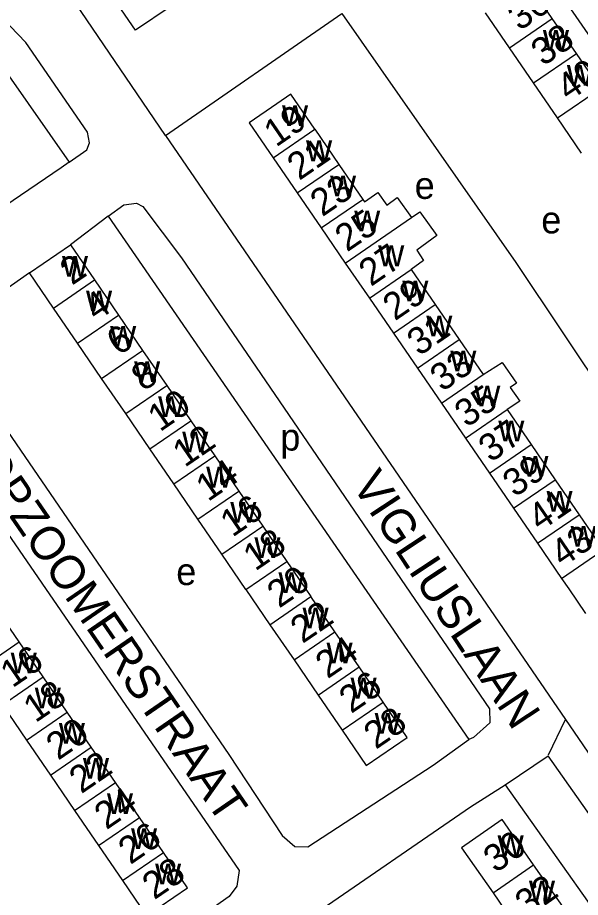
# Model space of a CAD drawing. Extents: x 157569 to 159501, y 382907 to 384670.
# Drawn here: x 158517.3 to 158600.8, y 383704.3 to 383834.7 of the extents above; entities that cross this region are included whole.
import ezdxf

# ---------------------------------------------------------------- set-up
doc = ezdxf.new("R2010")
doc.units = 0
for name, color, linetype in [('BLT_Basislijn', 7, 'Continuous'), ('BLT_Bebouwing', 7, 'Continuous'), ('BLT_Centroide', 7, 'Continuous'), ('BLT_Huisnummer', 7, 'Continuous'), ('BLT_Huisnummer_ tussenligend', 7, 'Continuous'), ('BLT_Onderverdeling_panden', 7, 'Continuous'), ('BLT_Straatnaam', 7, 'Continuous')]:
    doc.layers.add(name, color=color, linetype=linetype)

msp = doc.modelspace()

# ---------------------------------------------------------------- linework, layer by layer
at = {"layer": 'BLT_Basislijn'}
for p, q in [((158539.26, 383817.23), (158565.44, 383835.32)), ((158516.05, 383826.12), (158524.97, 383813.29)), ((158539.26, 383817.23), (158598.57, 383730.67)), ((158530.78, 383805.31), (158525.17, 383801.05)), ((158530.78, 383805.31), (158584.26, 383727.71)), ((158598.57, 383730.67), (158606.2, 383719.53))]:
    msp.add_line(p, q, dxfattribs=at)
for points in [[(158539.26, 383817.23), (158525.92, 383836.85), (158524.91, 383839.21), (158525.34, 383843.17), (158527.26, 383845.15), (158562.74, 383869.12), (158567.35, 383872.53), (158568.62, 383873.06)], [(158588.71, 383851.42), (158656.52, 383753.61), (158656.58, 383753.53)], [(158565.44, 383835.32), (158591.24, 383798.41), (158605.09, 383777.71), (158633.12, 383737.41)], [(158524.97, 383813.29), (158527.61, 383815.12), (158527.99, 383816.15), (158527.68, 383817.74), (158518.57, 383831.02), (158516.24, 383833.45), (158514.58, 383833.52), (158511.93, 383832.12)], [(158524.97, 383813.29), (158523.81, 383812.48), (158460.3, 383769.32), (158414.23, 383737.61), (158409.36, 383734.66)], [(158530.78, 383805.31), (158533.1, 383806.95), (158534.94, 383807.21), (158535.91, 383806.75), (158541.63, 383799.12), (158587.33, 383732.26), (158587.37, 383730.16), (158584.97, 383728.01), (158584.26, 383727.71)], [(158519.08, 383796.88), (158510.21, 383790.67), (158506.79, 383788.64), (158506.63, 383787.19), (158508.26, 383784.38), (158548.64, 383725.47), (158556.58, 383713.46), (158558.43, 383711.83), (158560.37, 383711.79), (158578.98, 383723.92), (158584.26, 383727.71)], [(158492.54, 383778.65), (158496.92, 383781.8), (158498.06, 383782.32), (158500.04, 383781.18), (158550.19, 383708.27), (158549.87, 383705.94), (158548.69, 383704.44), (158528.79, 383690.38), (158526.08, 383690.06), (158525.28, 383690.38), (158521.12, 383695.59), (158473.72, 383764.64), (158474.75, 383766.89), (158486.56, 383774.55)], [(158596.09, 383725.41), (158598.57, 383730.67)], [(158589.64, 383720.99), (158596.04, 383725.3)], [(158614.21, 383687.19), (158618.56, 383693.32), (158596.04, 383725.3)], [(158560.92, 383701.5), (158584.48, 383717.72), (158589.64, 383720.99)], [(158589.64, 383720.99), (158610.35, 383691.71), (158614.21, 383687.19)]]:
    msp.add_lwpolyline(points, dxfattribs=at)
at = {"layer": 'BLT_Bebouwing'}
for p, q in [((158596.63, 383834.6), (158593.07, 383839.8)), ((158590.28, 383830.25), (158586.72, 383835.45)), ((158600.2, 383829.4), (158596.63, 383834.6)), ((158593.85, 383825.05), (158590.28, 383830.25)), ((158603.76, 383824.2), (158600.2, 383829.4)), ((158597.41, 383819.85), (158593.85, 383825.05)), ((158600.97, 383814.65), (158597.41, 383819.85)), ((158561.42, 383818.17), (158564.99, 383812.97)), ((158555.24, 383813.92), (158558.81, 383808.73)), ((158564.99, 383812.97), (158568.55, 383807.78)), ((158558.81, 383808.73), (158562.37, 383803.54)), ((158562.37, 383803.54), (158565.93, 383798.34)), ((158519.08, 383796.88), (158525.17, 383801.05)), ((158525.17, 383801.05), (158528.74, 383795.83)), ((158565.93, 383798.34), (158569.5, 383793.15)), ((158522.65, 383791.67), (158519.08, 383796.88)), ((158575.68, 383797.39), (158579.24, 383792.19)), ((158528.74, 383795.83), (158532.31, 383790.61)), ((158569.5, 383793.15), (158573.06, 383787.95)), ((158526.22, 383786.45), (158522.65, 383791.67)), ((158579.24, 383792.19), (158582.81, 383787)), ((158532.31, 383790.61), (158535.87, 383785.4)), ((158573.06, 383787.95), (158576.63, 383782.76)), ((158529.79, 383781.24), (158526.22, 383786.45)), ((158582.81, 383787), (158586.37, 383781.8)), ((158535.87, 383785.4), (158539.44, 383780.18)), ((158576.63, 383782.76), (158580.19, 383777.56)), ((158533.36, 383776.02), (158529.79, 383781.24)), ((158539.44, 383780.18), (158543.01, 383774.97)), ((158580.19, 383777.56), (158583.76, 383772.37)), ((158536.92, 383770.81), (158533.36, 383776.02)), ((158589.94, 383776.61), (158593.5, 383771.42)), ((158543.01, 383774.97), (158546.57, 383769.75)), ((158583.76, 383772.37), (158587.32, 383767.17)), ((158540.49, 383765.59), (158536.92, 383770.81)), ((158593.5, 383771.42), (158597.07, 383766.22)), ((158546.57, 383769.75), (158550.14, 383764.54)), ((158587.32, 383767.17), (158590.89, 383761.98)), ((158544.06, 383760.38), (158540.49, 383765.59)), ((158597.07, 383766.22), (158600.63, 383761.03)), ((158550.14, 383764.54), (158553.71, 383759.32)), ((158590.89, 383761.98), (158594.45, 383756.79)), ((158547.62, 383755.16), (158544.06, 383760.38)), ((158553.71, 383759.32), (158557.27, 383754.1)), ((158594.45, 383756.79), (158598.01, 383751.59)), ((158551.19, 383749.95), (158547.62, 383755.16)), ((158551.19, 383749.95), (158554.76, 383744.73)), ((158564.4, 383743.67), (158560.84, 383748.89)), ((158517.54, 383742.18), (158513.97, 383747.39)), ((158554.76, 383744.73), (158558.33, 383739.51)), ((158567.97, 383738.46), (158564.4, 383743.67)), ((158521.11, 383736.98), (158517.54, 383742.18)), ((158558.33, 383739.51), (158561.9, 383734.3)), ((158571.54, 383733.24), (158567.97, 383738.46)), ((158524.68, 383731.77), (158521.11, 383736.98)), ((158561.9, 383734.3), (158565.46, 383729.08)), ((158515.07, 383732.84), (158518.63, 383727.63)), ((158528.25, 383726.56), (158524.68, 383731.77)), ((158518.63, 383727.63), (158522.2, 383722.42)), ((158531.83, 383721.35), (158528.25, 383726.56)), ((158522.2, 383722.42), (158525.76, 383717.2)), ((158535.4, 383716.14), (158531.83, 383721.35)), ((158525.76, 383717.2), (158529.32, 383711.99)), ((158538.97, 383710.93), (158535.4, 383716.14)), ((158529.32, 383711.99), (158532.89, 383706.78)), ((158598.52, 383702.45), (158593.85, 383709.15)), ((158587.84, 383704.96), (158592.5, 383698.26))]:
    msp.add_line(p, q, dxfattribs=at)
for points in [[(158540.09, 383836.44), (158534.81, 383832.85), (158530.13, 383839.73), (158535.41, 383843.32)], [(158561.42, 383818.17), (158557.86, 383823.36), (158555.8, 383821.95), (158551.68, 383819.12), (158555.24, 383813.92)], [(158568.55, 383807.78), (158568.79, 383807.44), (158570.74, 383808.78), (158572.08, 383806.92), (158573.64, 383808.04), (158575.76, 383805.09)], [(158575.76, 383805.09), (158576.97, 383805.94), (158579.52, 383802.41), (158576.52, 383800.26), (158577.53, 383798.74), (158575.68, 383797.39)], [(158586.37, 383781.8), (158589.22, 383783.61), (158591.32, 383780.54), (158590.4, 383779.88), (158591.83, 383777.89), (158589.94, 383776.61)], [(158600.63, 383761.03), (158604.2, 383755.83)], [(158557.27, 383754.1), (158560.08, 383750), (158560.84, 383748.89)], [(158598.01, 383751.59), (158599.09, 383750.02), (158601.58, 383746.4)], [(158565.46, 383729.08), (158569.03, 383723.86), (158575.11, 383728.02), (158571.54, 383733.24)], [(158593.85, 383709.15), (158589.18, 383715.85), (158583.17, 383711.66), (158587.84, 383704.96)], [(158532.89, 383706.78), (158536.45, 383701.56), (158542.53, 383705.73), (158538.97, 383710.93)]]:
    msp.add_lwpolyline(points, dxfattribs=at)
at = {"layer": 'BLT_Onderverdeling_panden'}
for p, q in [((158590.28, 383830.25), (158596.63, 383834.6)), ((158593.85, 383825.05), (158600.2, 383829.4)), ((158597.41, 383819.85), (158603.76, 383824.2)), ((158555.24, 383813.92), (158561.42, 383818.17)), ((158558.81, 383808.73), (158564.99, 383812.97)), ((158562.37, 383803.54), (158568.55, 383807.78)), ((158565.93, 383798.34), (158575.76, 383805.09)), ((158569.5, 383793.15), (158575.68, 383797.39)), ((158522.65, 383791.67), (158528.74, 383795.83)), ((158573.06, 383787.95), (158579.24, 383792.19)), ((158526.22, 383786.45), (158532.31, 383790.61)), ((158576.63, 383782.76), (158582.81, 383787)), ((158529.79, 383781.24), (158535.87, 383785.4)), ((158580.19, 383777.56), (158586.37, 383781.8)), ((158533.36, 383776.02), (158539.44, 383780.18)), ((158583.76, 383772.37), (158589.94, 383776.61)), ((158536.92, 383770.81), (158543.01, 383774.97)), ((158587.32, 383767.17), (158593.5, 383771.42)), ((158540.49, 383765.59), (158546.57, 383769.75)), ((158590.89, 383761.98), (158597.07, 383766.22)), ((158544.06, 383760.38), (158550.14, 383764.54)), ((158594.45, 383756.79), (158600.63, 383761.03)), ((158547.62, 383755.16), (158553.71, 383759.32)), ((158598.01, 383751.59), (158604.2, 383755.83)), ((158551.19, 383749.95), (158557.27, 383754.1)), ((158554.76, 383744.73), (158560.84, 383748.89)), ((158558.33, 383739.51), (158564.4, 383743.67)), ((158511.5, 383738.05), (158517.54, 383742.18)), ((158561.9, 383734.3), (158567.97, 383738.46)), ((158515.07, 383732.84), (158521.11, 383736.98)), ((158565.46, 383729.08), (158571.54, 383733.24)), ((158518.63, 383727.63), (158524.68, 383731.77)), ((158522.2, 383722.42), (158528.25, 383726.56)), ((158525.76, 383717.2), (158531.83, 383721.35)), ((158529.32, 383711.99), (158535.4, 383716.14)), ((158532.89, 383706.78), (158538.97, 383710.93)), ((158587.84, 383704.96), (158593.85, 383709.15))]:
    msp.add_line(p, q, dxfattribs=at)

# ---------------------------------------------------------------- texts
at = {"layer": 'BLT_Centroide'}
for s, p in [('w', (158595.24, 383829.81)), ('w', (158598.8, 383824.62)), ('w', (158556.55, 383818.66)), ('w', (158560.11, 383813.44)), ('w', (158563.67, 383808.25)), ('e', (158576.22, 383807.85)), ('w', (158567.25, 383803.06)), ('e', (158595, 383802.74)), ('w', (158570.81, 383797.88)), ('w', (158523.91, 383796.34)), ('w', (158574.38, 383792.66)), ('w', (158527.48, 383791.16)), ('w', (158577.94, 383787.47)), ('w', (158531.05, 383785.94)), ('w', (158581.5, 383782.28)), ('w', (158534.61, 383780.72)), ('w', (158585.06, 383777.09)), ('w', (158538.18, 383775.5)), ('w', (158588.62, 383771.91)), ('w', (158541.74, 383770.28)), ('p', (158556.29, 383770.54)), ('w', (158592.19, 383766.69)), ('w', (158545.31, 383765.06)), ('w', (158595.77, 383761.5)), ('w', (158548.88, 383759.84)), ('w', (158599.33, 383756.31)), ('w', (158552.45, 383754.62)), ('e', (158540.86, 383750.6)), ('w', (158556.02, 383749.41)), ('w', (158559.59, 383744.19)), ('w', (158563.15, 383739)), ('w', (158516.31, 383737.5)), ('w', (158566.71, 383733.78)), ('w', (158519.88, 383732.31)), ('w', (158570.29, 383728.56)), ('w', (158523.45, 383727.09)), ('w', (158527.02, 383721.88)), ('w', (158530.58, 383716.66)), ('w', (158534.15, 383711.47)), ('w', (158588.52, 383710.41)), ('w', (158537.72, 383706.25)), ('w', (158593.17, 383703.7))]:
    msp.add_text(s, height=4, dxfattribs=at).set_placement(p)
at = {"layer": 'BLT_Huisnummer'}
for s, rotation, p in [('38', 34.3891, (158595.27, 383827.44)), ('19', 34.4574, (158555.65, 383815.44)), ('23', 34.4574, (158562.52, 383805.12)), ('27', 34.4574, (158569.73, 383794.78)), ('2', 34.3712, (158525.4, 383794.96)), ('31', 34.4574, (158576.88, 383784.46)), ('6', 34.3712, (158532.32, 383784.52)), ('10', 34.3712, (158538.43, 383773.23)), ('35', 34.4574, (158583.94, 383773.86)), ('14', 34.3712, (158545.56, 383762.88)), ('39', 34.4574, (158591.07, 383763.53)), ('18', 34.3712, (158552.57, 383752.59)), ('43', 34.4574, (158598.16, 383753.15)), ('22', 34.3712, (158559.58, 383741.85)), ('18', 34.355, (158519.97, 383730.1)), ('28', 34.3712, (158570.46, 383726.16)), ('22', 34.355, (158526.77, 383719.58)), ('30', 34.8633, (158588.23, 383707.82)), ('28', 34.355, (158537.6, 383703.86))]:
    msp.add_text(s, height=4, rotation=rotation, dxfattribs=at).set_placement(p)
at = {"layer": 'BLT_Huisnummer_ tussenligend'}
for s, rotation, p in [('36', 34.3891, (158591.77, 383832.67)), ('40', 34.3891, (158599.06, 383822.22)), ('21', 34.4574, (158559.1, 383810.5)), ('25', 34.4574, (158566.19, 383799.9)), ('29', 34.4574, (158573.29, 383789.69)), ('4', 34.3712, (158529.01, 383789.61)), ('33', 34.4574, (158580.3, 383779.17)), ('8', 34.3712, (158535.99, 383779.24)), ('37', 34.4574, (158587.48, 383768.69)), ('12', 34.3712, (158542.11, 383767.96)), ('16', 34.3712, (158549.18, 383757.61)), ('41', 34.4574, (158594.82, 383758.46)), ('20', 34.3712, (158556.12, 383747.09)), ('16', 34.355, (158516.56, 383735.27)), ('24', 34.3712, (158563.3, 383736.62)), ('26', 34.3712, (158566.8, 383731.47)), ('20', 34.355, (158523.34, 383724.54)), ('24', 34.355, (158530.5, 383714.24)), ('26', 34.355, (158534.05, 383709.08)), ('32', 34.8633, (158592.93, 383701.24))]:
    msp.add_text(s, height=4, rotation=rotation, dxfattribs=at).set_placement(p)
at = {"layer": 'BLT_Straatnaam'}
for s, rotation, p in [('OPZOOMERSTRAAT', 304.5204, (158510.49, 383768.85)), ('VIGLIUSLAAN', 303.3776, (158566.81, 383765.47))]:
    msp.add_text(s, height=5, rotation=rotation, dxfattribs=at).set_placement(p)

doc.saveas('drawing.dxf')
